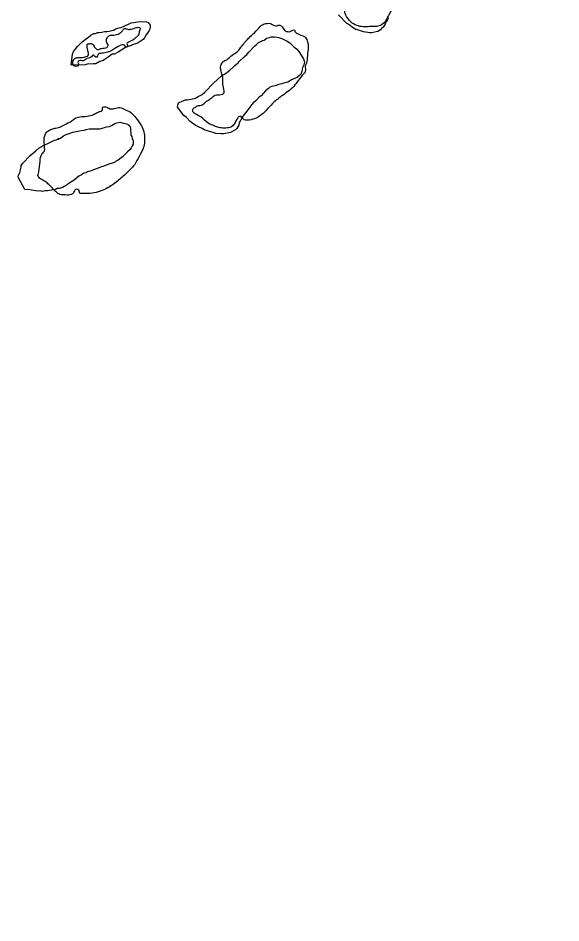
# Model space of a CAD drawing. Extents: x 3887375 to 3925618, y 296674 to 322633.
# Drawn here: x 3913087 to 3914236, y 308875 to 310790 of the extents above; entities that cross this region are included whole.
import ezdxf

# ---------------------------------------------------------------- set-up
doc = ezdxf.new("R2010")
doc.units = 0
doc.layers.add('V-RIVR-EDGE', color=7, linetype='Continuous')
doc.layers.add('V-WETL-SWMP', color=7, linetype='Continuous')

msp = doc.modelspace()

# ---------------------------------------------------------------- linework, layer by layer
at = {"layer": 'V-RIVR-EDGE'}
for points in [[(3914101.1, 311063.2), (3914102, 311069.1), (3914102, 311075.8), (3914107.3, 311081.4), (3914113.5, 311085.2), (3914117, 311093.4), (3914122, 311104.5), (3914122.6, 311107.4), (3914119.7, 311109.8), (3914119.4, 311113.6), (3914122.3, 311116.2), (3914125.3, 311117.7), (3914125.6, 311124.1), (3914126.7, 311128.5), (3914130.6, 311130.3), (3914136.7, 311130.5), (3914142.3, 311130.2), (3914147.8, 311130.2), (3914152.5, 311132), (3914160.5, 311144.2), (3914165.5, 311146.6), (3914170.2, 311147.2), (3914177.8, 311142.7), (3914180.4, 311136.6), (3914179.5, 311131.3), (3914175.7, 311126.9), (3914163.6, 311115.2), (3914152.2, 311107.4), (3914145.7, 311099.5), (3914143.6, 311091), (3914141.9, 311083.4), (3914136.9, 311071.6), (3914131, 311059.4), (3914124.2, 311050.3), (3914123.3, 311044.4), (3914122.4, 311041.2), (3914115.4, 311033.9), (3914109.2, 311027.2), (3914103.3, 311020.7), (3914096, 311012), (3914094.2, 311005.8), (3914093.9, 311000.6), (3914093.9, 310996.5), (3914092.7, 310990.9), (3914087.1, 310983.6), (3914079.8, 310976.6), (3914072.4, 310971.3), (3914065.4, 310969), (3914062.8, 310965.2), (3914059.5, 310952), (3914053, 310935.3), (3914045.7, 310923.9), (3914040.4, 310913.4), (3914034.8, 310907.2), (3914033.9, 310903.1), (3914035.6, 310895.2), (3914034.4, 310888.5), (3914030.9, 310880.6), (3914022.4, 310870.6), (3914011, 310867.4), (3914002.8, 310868.3), (3913996.9, 310869.8), (3913991.6, 310869.5), (3913978.4, 310865.8), (3913967.9, 310861.7), (3913957.3, 310859.4), (3913950.6, 310856.5), (3913944.4, 310849.4), (3913937.4, 310847.4), (3913925.1, 310847.4), (3913913.9, 310846), (3913903.1, 310842.8), (3913891.6, 310837.6), (3913883.1, 310831.4), (3913879, 310828.2), (3913877.8, 310823), (3913878.1, 310815.6), (3913876.6, 310807.4), (3913872.5, 310798.6), (3913865.7, 310785.8), (3913856.6, 310776.1), (3913846.1, 310772.6), (3913830.8, 310772.1), (3913820.6, 310771.5), (3913807.4, 310773.6), (3913794.2, 310779.8), (3913784.3, 310791), (3913778.5, 310802.7), (3913778.8, 310807.7), (3913784.7, 310823.5), (3913793.2, 310832.5), (3913801.4, 310837.5), (3913813.4, 310839.8), (3913826.6, 310839.8), (3913829.8, 310841.5), (3913830.4, 310852.4), (3913833.7, 310853.8), (3913836, 310854.4), (3913842.2, 310851.2), (3913850.4, 310852.3), (3913851.2, 310856.7), (3913847.8, 310869.6), (3913848.4, 310875.8), (3913854.5, 310886.3), (3913860.4, 310893.3), (3913871, 310899.7), (3913877.1, 310904.4), (3913879.8, 310908.8), (3913881.3, 310919.9), (3913887.8, 310931.3)], [(3913561.2, 310731.7), (3913576.4, 310748.7), (3913595, 310767.1), (3913604.4, 310776.2), (3913608.5, 310777.9), (3913614.3, 310779.1), (3913620.5, 310779.1), (3913630.1, 310774.3), (3913635.1, 310774), (3913637.5, 310774.9), (3913641, 310774.9), (3913646.5, 310771.4), (3913653, 310762.9), (3913658.2, 310761.7), (3913663.2, 310761.7), (3913668.5, 310764.9), (3913672, 310764.9), (3913674, 310761.3), (3913679.9, 310756.9), (3913685.7, 310754.3), (3913693.6, 310751), (3913697.2, 310746.9), (3913700.6, 310737.3), (3913701.2, 310728.5), (3913699.4, 310710.6), (3913697.3, 310694.8), (3913695, 310688.9), (3913695.2, 310682.8), (3913694.6, 310676), (3913691.1, 310671.6), (3913670.5, 310645.6), (3913647, 310626.6), (3913627.1, 310610.6), (3913610.3, 310592.7), (3913591, 310578.7), (3913576.6, 310574.4), (3913568.7, 310574.4), (3913563.7, 310576.7), (3913557.3, 310582.3), (3913554.1, 310581.4), (3913552.3, 310579.4), (3913544.9, 310565.9)], [(3913258.5, 310723.7), (3913264.1, 310726), (3913269.9, 310726.6), (3913275.2, 310728), (3913277.9, 310733.6), (3913275.2, 310738), (3913274.7, 310741.8), (3913275.8, 310748.8), (3913280.8, 310753.2), (3913289.9, 310754.4), (3913301.6, 310757.3), (3913306.3, 310761.4), (3913310.8, 310766.9), (3913313.1, 310768.1), (3913319.5, 310766.6), (3913326.6, 310766.9), (3913338, 310770.1), (3913344.2, 310770.1), (3913346.2, 310767.7), (3913345, 310765.1), (3913343, 310757.2), (3913337.1, 310749), (3913330.3, 310743.7), (3913320.1, 310738.8), (3913317.7, 310736.1), (3913319.2, 310730), (3913317.4, 310728.5), (3913314.2, 310730.6), (3913310.1, 310733.8), (3913307.2, 310733.5), (3913292.2, 310726)], [(3913292.2, 310726), (3913283.1, 310720.4), (3913276.4, 310718.1), (3913264.6, 310715.8), (3913256.4, 310712.6), (3913253.8, 310707.6), (3913251.7, 310707.6), (3913246.2, 310712), (3913242.9, 310708.5), (3913233.2, 310704.4), (3913225, 310700), (3913216.5, 310699.8), (3913214.2, 310696.3), (3913215.6, 310690.4), (3913212.4, 310688.4), (3913204.2, 310690.4), (3913203.3, 310693.9), (3913203.3, 310697.8), (3913207.2, 310704.8), (3913214.5, 310706.5), (3913231.8, 310708.8), (3913235.9, 310711.2), (3913236.5, 310715.5), (3913233.6, 310728.4), (3913233.6, 310732), (3913234.8, 310735.5), (3913238.9, 310736), (3913242.1, 310736.3), (3913247.1, 310733.1), (3913251.8, 310725.5), (3913255.6, 310724), (3913258.5, 310723.7)], [(3913529.2, 310701.9), (3913540.6, 310711.6), (3913551.5, 310719.7), (3913561.2, 310731.7)], [(3913544.9, 310565.9), (3913537.6, 310559.5), (3913527, 310557.5), (3913514.7, 310558.1), (3913505.1, 310561.1), (3913489.3, 310568.1), (3913474.1, 310581.1), (3913456.8, 310595.8), (3913457.1, 310596.9), (3913461.5, 310601.3), (3913468.9, 310605.1), (3913475.3, 310606), (3913482.6, 310611.2), (3913497.9, 310622.3), (3913504.7, 310627.3), (3913510.2, 310628.1), (3913517.3, 310628.4), (3913522.5, 310631), (3913523.1, 310635.7), (3913520.8, 310650.4), (3913520.9, 310660.6), (3913519.4, 310668.6), (3913517.7, 310675.3), (3913515.9, 310684.4), (3913516.5, 310690.2), (3913520.9, 310697.6), (3913529.2, 310701.9)], [(3913192.5, 310568.3), (3913200.4, 310572.1), (3913206.9, 310577.3), (3913218.3, 310581.4), (3913233.2, 310582.5), (3913247.3, 310586.3), (3913255.2, 310590.7), (3913261.4, 310592.7), (3913265.2, 310594.5), (3913265.8, 310598.9), (3913266.7, 310601.5), (3913272.3, 310602.4), (3913281.6, 310598.5), (3913291, 310598.8), (3913302.7, 310600.8), (3913313, 310597), (3913326.1, 310590.2), (3913336.7, 310578.8), (3913348.6, 310562.3), (3913353.6, 310549.1), (3913355, 310535.1), (3913353.2, 310518.1), (3913343.5, 310497.6), (3913334.1, 310480.6), (3913312.3, 310458.1), (3913292.4, 310440.6), (3913268.6, 310426.9), (3913256.6, 310422.2), (3913240.2, 310419), (3913223.5, 310418.8), (3913217.3, 310420.3), (3913217, 310423.8), (3913214.1, 310427.3), (3913208.8, 310427.3), (3913204.7, 310420.6), (3913200, 310416.8), (3913187.4, 310415.9), (3913179.5, 310416.3), (3913173.4, 310418), (3913166.9, 310423), (3913158.2, 310432.4), (3913152.6, 310438), (3913144.4, 310444.5), (3913139.7, 310447.4)], [(3913139.7, 310447.4), (3913131, 310453.3), (3913129.8, 310454.8), (3913129.8, 310459.1), (3913133.7, 310481.7), (3913136.3, 310499.6), (3913139.6, 310504.5), (3913143.1, 310508.3), (3913143.7, 310511.9), (3913142.9, 310526.2), (3913142.9, 310536.5), (3913145.5, 310545.5), (3913152.3, 310552.3), (3913160.8, 310556.1), (3913169.9, 310557.8), (3913192.5, 310568.3)], [(3913715.7, 307453.6), (3913706.5, 307470.5), (3913702.3, 307484.7), (3913701.6, 307494.3), (3913701.6, 307499.3), (3913706.2, 307503.1), (3913708.2, 307508.1), (3913712.4, 307518.4), (3913718.5, 307521.5), (3913729.7, 307522.2), (3913740, 307521.8), (3913762.3, 307528.3), (3913803.1, 307548.1), (3913821.5, 307561.9), (3913823.4, 307567.3), (3913824.2, 307576.5), (3913828.1, 307581.5), (3913830.4, 307587.2), (3913830.4, 307592.6), (3913828.1, 307595.7), (3913814.7, 307599.9), (3913808.6, 307605.7), (3913805.9, 307611.9), (3913807.8, 307619.9), (3913812.1, 307622.6), (3913815.5, 307623.3), (3913831.3, 307622.9), (3913841.6, 307629.8), (3913849.4, 307646.3), (3913854.8, 307658.9), (3913857.1, 307672), (3913854.4, 307680.8), (3913852.5, 307692.7), (3913846.4, 307701.2), (3913840.3, 307701.2), (3913831.8, 307697.4), (3913829.9, 307701.2), (3913829.9, 307707.4), (3913833.4, 307711.6), (3913848, 307714.6), (3913851.5, 307719.2), (3913849.2, 307725.4), (3913854.2, 307735.3), (3913861.5, 307739.1), (3913867.2, 307744.1), (3913872.3, 307750.6), (3913882.3, 307762.5), (3913889.6, 307765.9), (3913900.7, 307772.8), (3913904.2, 307776.6), (3913913.8, 307782.8), (3913919.2, 307795.8), (3913921.5, 307805.8), (3913919.6, 307806.9), (3913916.1, 307806.9), (3913906.5, 307795.1), (3913901.5, 307790.1), (3913898.1, 307789.3), (3913891.2, 307793.6), (3913890, 307797.8), (3913891.2, 307801.6), (3913894.7, 307806.2), (3913901.6, 307814.6), (3913904.3, 307820), (3913904.3, 307825.4), (3913897.8, 307834.2), (3913897.4, 307840.4), (3913899, 307843.1), (3913905.1, 307847.6), (3913912, 307850.3), (3913914, 307853.8), (3913914, 307854.5), (3913912.8, 307858), (3913903.6, 307859.2), (3913900.2, 307859.6), (3913899.8, 307863.4), (3913899.8, 307871.5), (3913896, 307877.2), (3913881.4, 307886.9), (3913878, 307895.3), (3913879.5, 307900.3), (3913883.4, 307903), (3913883.4, 307907.6), (3913883, 307912.6), (3913884.2, 307917.6), (3913890.7, 307934.8), (3913895.8, 307961.3), (3913898.5, 307968.2), (3913902.7, 307972.8), (3913907, 307990.4), (3913915.1, 308002.7), (3913924, 308013), (3913935.5, 308021.1), (3913945.9, 308030.6), (3913953.2, 308033.7), (3913967, 308035.6), (3913974.7, 308036.7), (3913980.4, 308040.9), (3913980.4, 308044.7), (3913978.6, 308064.3), (3913980.2, 308080.4), (3913982.5, 308089.3), (3913986.7, 308093.1), (3913993.2, 308096.5), (3913997.1, 308101.1), (3914004.8, 308109.9), (3914010.2, 308121.8), (3914019.4, 308126.8), (3914028.6, 308128.7), (3914034, 308129.8), (3914037.5, 308132.5), (3914049.8, 308149.7), (3914054.8, 308161.6), (3914058.7, 308171.2), (3914062.5, 308185), (3914065.6, 308195), (3914066.4, 308204.6), (3914067.6, 308216.9), (3914069.2, 308225.3), (3914069.6, 308236.8), (3914075.4, 308249.8), (3914083.5, 308262.5), (3914093.1, 308277.4), (3914104.3, 308292.4), (3914113.1, 308303.1), (3914123.1, 308312.7), (3914133.5, 308321.5), (3914136.6, 308330.7), (3914141.2, 308338), (3914146.2, 308341.4), (3914152.7, 308342.5), (3914156.6, 308341.8), (3914159.7, 308341.8), (3914166.6, 308346.3), (3914173.1, 308356.3), (3914178.1, 308369), (3914181.2, 308370.1), (3914184.7, 308370.1), (3914187.7, 308367), (3914192.3, 308362.8), (3914199.3, 308367), (3914207.7, 308376.2), (3914217.3, 308381.1), (3914223.1, 308381.1), (3914228.8, 308377.3), (3914232.7, 308373.4), (3914237.6, 308373.4), (3914244.9, 308373.8), (3914249.2, 308379.1), (3914253.4, 308385.3), (3914260.3, 308387.9), (3914270.3, 308389.5), (3914284.9, 308393.3), (3914290.3, 308391.3), (3914298.3, 308389), (3914307.5, 308392), (3914315.6, 308405.1), (3914322.2, 308422.7), (3914322.2, 308431.5), (3914319.6, 308436.5), (3914318, 308445), (3914318.4, 308455), (3914318.8, 308460.3), (3914319.3, 308471.9), (3914321.6, 308480.7), (3914325, 308485.3), (3914328.9, 308493.7), (3914335.1, 308505.6), (3914337.4, 308516.7), (3914343.6, 308519.4), (3914354.7, 308524.3), (3914362.4, 308530.5), (3914367.8, 308541.6), (3914370.1, 308552.7), (3914376.7, 308557.7), (3914379.4, 308563.4), (3914379.8, 308570), (3914375.6, 308578.8), (3914371.7, 308586.1), (3914370.2, 308595.3), (3914366.4, 308600.7), (3914364.9, 308608.4), (3914364.9, 308618.4), (3914364.5, 308623.3), (3914359.2, 308631.8), (3914356.1, 308643.7), (3914356.5, 308651), (3914361.2, 308661), (3914368.5, 308667.1), (3914373.1, 308676.3), (3914373.1, 308682.4), (3914371.3, 308707.4), (3914372.1, 308715.1), (3914375.9, 308720.4), (3914380.9, 308724.2), (3914391.3, 308726.5), (3914395.5, 308732.3), (3914396.7, 308741.5), (3914390.6, 308747.6), (3914384.4, 308755.7), (3914384.5, 308764.2), (3914386.4, 308771.4), (3914386.4, 308781.8), (3914381.5, 308792.6), (3914370.7, 308804.9), (3914366.9, 308813.3), (3914364.7, 308829.8), (3914365.1, 308839.8), (3914363.6, 308852.9), (3914361.3, 308862.5), (3914356.3, 308873.6), (3914354.4, 308882.4), (3914348.7, 308886.3), (3914341.4, 308892.1), (3914328, 308897.9), (3914318, 308905.9), (3914314.2, 308910.9), (3914314.2, 308914.4), (3914317.7, 308917.1), (3914320, 308915.9), (3914332.2, 308909), (3914338, 308907), (3914340.7, 308910.1), (3914342.6, 308920.1), (3914351.9, 308929.7), (3914360.3, 308936.9), (3914362.7, 308947.3), (3914370.3, 308954.2), (3914375.3, 308956.8), (3914382.3, 308964.9), (3914384.6, 308969.9), (3914385.4, 308981.4), (3914383.9, 308986.8), (3914376.2, 308994.5), (3914369.3, 309004.8), (3914367.8, 309022.5), (3914367.8, 309032.8)]]:
    msp.add_spline(points, degree=3, dxfattribs=at)
at = {"layer": 'V-WETL-SWMP'}
for p, q in [((3913170.8, 310533.9), (3913174.4, 310534)), ((3913135.9, 310517.9), (3913136.7, 310517.9))]:
    msp.add_line(p, q, dxfattribs=at)
msp.add_lwpolyline([(3913870.7, 310790.9), (3913869, 310786.4), (3913866.4, 310782.8), (3913863.9, 310777.4), (3913859.6, 310771.1), (3913856.1, 310768.3), (3913854.4, 310765.6), (3913848.2, 310761.9), (3913835, 310758.9), (3913831.4, 310758.9), (3913818, 310761.2), (3913810, 310763.7), (3913805.5, 310765.4), (3913801.9, 310766.2), (3913794.7, 310770.4), (3913790.2, 310774.8), (3913785.7, 310777.3), (3913783, 310779.1), (3913765.6, 310797.3)], dxfattribs=at)
for points in [[(3913200.1, 310690.7), (3913202.3, 310713.9), (3913204.8, 310719.3), (3913208.3, 310723.8), (3913213.4, 310730.1), (3913222.1, 310739.2), (3913226.5, 310742.9), (3913239.6, 310753), (3913242.2, 310754.8), (3913247.5, 310757.6), (3913251, 310757.7), (3913255.4, 310759.6), (3913259, 310759.7), (3913264.3, 310760.7), (3913270.5, 310761.7), (3913275.8, 310761.8), (3913280.2, 310762.8), (3913285.5, 310763.8), (3913289.1, 310764.8), (3913292.6, 310766.7), (3913297.9, 310768.6), (3913304.9, 310770.5), (3913310.2, 310772.4), (3913326.9, 310779.9), (3913336.7, 310781.9), (3913341.1, 310782), (3913348.2, 310783.1), (3913358.9, 310782.4), (3913362.5, 310780.7), (3913367, 310775.5), (3913367.1, 310772), (3913366.4, 310766.6), (3913364.6, 310763.9), (3913362.1, 310759.4), (3913358.6, 310754.9), (3913355.2, 310748.6), (3913351.8, 310744.9), (3913341.3, 310737.6), (3913337.7, 310736.6), (3913329.8, 310733.8), (3913327.2, 310731.9), (3913320.1, 310730), (3913314.8, 310728.1), (3913299.1, 310717.9), (3913291.1, 310714.2), (3913286.7, 310714.1), (3913284.1, 310712.2), (3913278, 310707.7), (3913267.5, 310700.3), (3913260.4, 310698.4), (3913251.6, 310693.7), (3913246.3, 310693.6), (3913241.9, 310692.6), (3913235.6, 310693.3), (3913229.5, 310691.4)], [(3913443.6, 310580), (3913438.2, 310584.3), (3913424.4, 310601.8), (3913425.2, 310606.2), (3913426.9, 310610.7), (3913435.7, 310615.4), (3913441.9, 310617.3), (3913445.4, 310617.4), (3913453.4, 310618.4), (3913463.1, 310620.4), (3913468.4, 310624.1), (3913477.1, 310628.8), (3913482.4, 310633.3), (3913501.5, 310653.3), (3913508.4, 310659.7), (3913518, 310668), (3913524.1, 310671.7), (3913532, 310677.2), (3913536.4, 310680.8), (3913542.5, 310686.3), (3913545.9, 310689.9), (3913552.9, 310695.4), (3913555.5, 310698.2), (3913565.9, 310708.2), (3913571.2, 310712.8), (3913575.5, 310718.2), (3913588.5, 310731.8), (3913592, 310734.6), (3913596.4, 310738.2), (3913600.7, 310741), (3913604.2, 310742.9), (3913607.8, 310743.8), (3913613, 310747.5), (3913619.2, 310749.4), (3913622.7, 310750.4), (3913629.8, 310750.6), (3913635.2, 310749.8), (3913638.8, 310749), (3913646.8, 310746.5), (3913656.7, 310741.4), (3913662.1, 310738), (3913670.3, 310730.2), (3913676.7, 310725), (3913681.2, 310719.8), (3913686.7, 310711.9), (3913688.6, 310708.4), (3913691.4, 310704), (3913693.3, 310697), (3913691.7, 310691.6), (3913689.2, 310685.3), (3913687.6, 310677.3), (3913685.9, 310671), (3913683.3, 310669.2), (3913678.1, 310664.6), (3913672.8, 310662.7), (3913667.5, 310659.9), (3913657.9, 310654.3), (3913649.9, 310652.4), (3913645.5, 310651.4), (3913638.4, 310649.4), (3913634, 310647.6), (3913624.3, 310645.6), (3913619.9, 310643.7), (3913617.3, 310641), (3913611.2, 310636.4), (3913601.7, 310625.5), (3913597.3, 310622.7), (3913590.3, 310615.4), (3913585.1, 310610.9), (3913581.7, 310607.2), (3913579.9, 310604.5), (3913575.6, 310599.1), (3913573, 310595.5), (3913569.6, 310590.1), (3913565.3, 310585.5), (3913561.8, 310580.1), (3913555, 310568.4), (3913554.2, 310563.9), (3913549.9, 310556.7), (3913547.3, 310554), (3913536.8, 310548.4), (3913521.8, 310545.4), (3913516.4, 310545.3), (3913505.8, 310545.9), (3913500.4, 310548.4), (3913490.5, 310550.9), (3913486, 310552.5), (3913482.5, 310553.3), (3913477.1, 310556.8), (3913469, 310560.1), (3913461.8, 310563.5), (3913451.8, 310571.3)], [(3913112.1, 310426.4), (3913101.4, 310427.1), (3913087.5, 310453.4), (3913088.3, 310457.9), (3913090.8, 310463.3), (3913094.1, 310474.9), (3913094, 310478.4), (3913097.5, 310483), (3913113.1, 310499.3), (3913125.3, 310509.4), (3913132.2, 310515.8), (3913141.9, 310521.4), (3913148.9, 310524.2), (3913153.3, 310526.1), (3913164.8, 310531.7), (3913168.3, 310532.6), (3913173.6, 310535.4), (3913177.1, 310536.4), (3913183.2, 310541), (3913189.4, 310543.8), (3913195.5, 310545.7), (3913203.5, 310548.6), (3913210.5, 310550.5), (3913221.2, 310552.5), (3913227.4, 310552.7), (3913231.8, 310554.6), (3913238, 310555.6), (3913260.2, 310556.1), (3913268.1, 310558.1), (3913274.3, 310560), (3913280.5, 310561), (3913284.9, 310562.9), (3913293.7, 310567.6), (3913302.5, 310569.6), (3913310.6, 310568), (3913316.8, 310566.3), (3913320.4, 310564.7), (3913323.1, 310562.9), (3913325, 310557.6), (3913325.2, 310551.4), (3913326.2, 310547), (3913326.3, 310542.6), (3913328.1, 310539.9), (3913329.1, 310535.5), (3913331, 310530.2), (3913331.2, 310523.1), (3913328.6, 310519.5), (3913326.9, 310515.9), (3913324.3, 310512.3), (3913319.1, 310506.8), (3913313.9, 310502.3), (3913308.7, 310496.8), (3913299.1, 310489.5), (3913293.8, 310486.7), (3913291.2, 310484.9), (3913279.7, 310481), (3913274.4, 310479.1), (3913270, 310477.2), (3913266.5, 310476.3), (3913262.1, 310474.4), (3913253.3, 310471.5), (3913248.9, 310469.6), (3913241.8, 310466.8), (3913237.4, 310465.8), (3913233.9, 310464.8), (3913231.3, 310463), (3913226.8, 310462), (3913221.6, 310458.3), (3913216.3, 310455.5), (3913212, 310451.9), (3913205.9, 310447.3), (3913202.3, 310445.4), (3913195.3, 310440.8), (3913191, 310437.2), (3913184.8, 310433.5), (3913181.3, 310431.6), (3913174.3, 310429.7), (3913169.8, 310429.6), (3913166.3, 310427.7), (3913158.4, 310425.7), (3913153, 310425.6), (3913149.5, 310424.6), (3913144.2, 310424.5), (3913138.9, 310423.5), (3913134.4, 310424.3), (3913130, 310424.2), (3913124.6, 310424.9)]]:
    msp.add_lwpolyline(points, close=True, dxfattribs=at)

doc.saveas('drawing.dxf')
